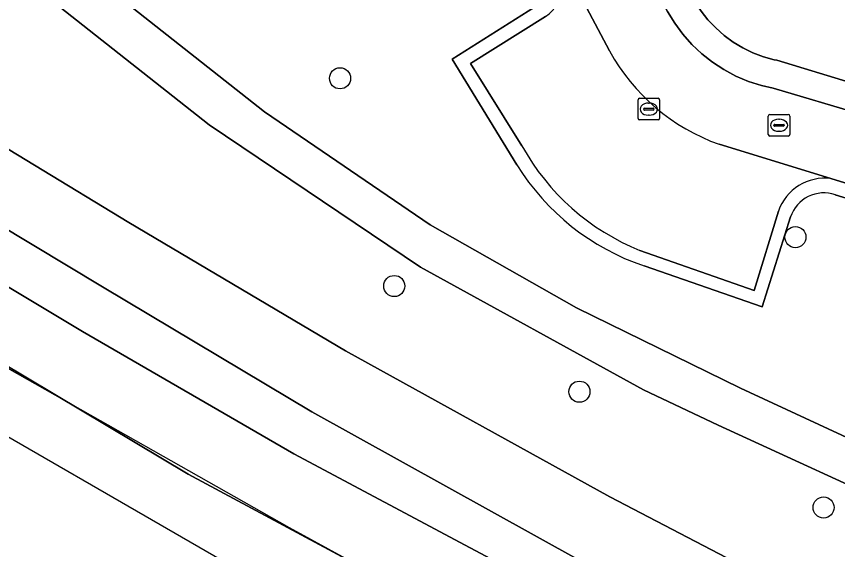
# Model space of a CAD drawing. Extents: x 160304 to 160955, y 383684 to 384161.
# Drawn here: x 160594.82 to 160632.85, y 383787.01 to 383811.69 of the extents above; entities that cross this region are included whole.
import ezdxf

# ---------------------------------------------------------------- set-up
doc = ezdxf.new("R2010")
doc.units = 0
for name, color, linetype in [('IMGEO_Boom', 7, 'Continuous'), ('IMGEO_Erf', 7, 'Continuous'), ('IMGEO_Geluidsscherm', 7, 'Continuous'), ('IMGEO_Greppel_droge_sloot', 7, 'Continuous'), ('IMGEO_Groenvoorziening', 7, 'Continuous'), ('IMGEO_Hek', 7, 'Continuous'), ('IMGEO_Kolk', 7, 'Continuous'), ('IMGEO_Parkeervlak_open', 7, 'Continuous'), ('IMGEO_Rijbaan_lokaal_open', 7, 'Continuous'), ('IMGEO_Rioolput', 7, 'Continuous'), ('IMGEO_Spoor', 7, 'Continuous'), ('IMGEO_Spoorbaan_halfverhard', 7, 'Continuous'), ('IMGEO_Voetpad_halfverhard', 7, 'Continuous'), ('IMGEO_Voetpad_open', 7, 'Continuous')]:
    doc.layers.add(name, color=color, linetype=linetype)

msp = doc.modelspace()

# ---------------------------------------------------------------- linework, layer by layer
at = {"layer": 'IMGEO_Boom'}
for centre in [(160609.809, 383808.824), (160630.901, 383801.472), (160612.317, 383799.208), (160620.896, 383794.316), (160632.204, 383788.956)]:
    msp.add_circle(centre, 0.489, dxfattribs=at)
at = {"layer": 'IMGEO_Erf'}
msp.add_lwpolyline([(160635.725, 383818.327), (160627.376, 383820.875), (160623.58, 383828.002), (160620.464, 383833.854), (160617.836, 383838.787), (160615.265, 383843.616), (160612.692, 383848.446), (160610.063, 383853.384), (160606.586, 383859.913), (160602.222, 383857.561), (160608.312, 383846.103), (160626.241, 383812.373), (160626.527, 383811.938), (160626.85, 383811.531), (160627.209, 383811.154), (160627.6, 383810.811), (160628.02, 383810.504), (160628.465, 383810.236), (160628.933, 383810.009), (160629.419, 383809.824), (160629.92, 383809.684), (160630.04, 383809.657), (160645.643, 383804.913)], dxfattribs=at)
at = {"layer": 'IMGEO_Geluidsscherm'}
msp.add_lwpolyline([(160686.759, 383750.625), (160672.482, 383756.393), (160653.695, 383764.318), (160642.524, 383769.565), (160635.042, 383773.22), (160627.624, 383777.076), (160617.821, 383782.347), (160607.466, 383788.015), (160594.035, 383795.602), (160580.76, 383803.54), (160572.05, 383809.071), (160553.954, 383820.743), (160544.153, 383827.521), (160532.965, 383835.794), (160524.208, 383842.242)], dxfattribs=at)
at = {"layer": 'IMGEO_Greppel_droge_sloot'}
msp.add_lwpolyline([(160508.125, 383858.628), (160524.459, 383849.529), (160553.11, 383828.476), (160556.064, 383826.306), (160564.334, 383820.679), (160580.761, 383810.015), (160598.802, 383799.175), (160608.496, 383793.387), (160620.915, 383786.51), (160639.606, 383776.783), (160648.339, 383772.659), (160662.889, 383766.429), (160684.972, 383756.649), (160685.542, 383758.679), (160664.695, 383768.884), (160649.742, 383775.545), (160640.34, 383780.06), (160622.299, 383789.443), (160610.062, 383796.203), (160600.019, 383802.155), (160582.534, 383812.776)], dxfattribs=at)
at = {"layer": 'IMGEO_Groenvoorziening'}
for points in [[(160512.051, 383860.483), (160527.152, 383851.99), (160555.752, 383830.697), (160558.345, 383828.766), (160565.781, 383823.661), (160582.534, 383812.776), (160600.019, 383802.155), (160610.062, 383796.203), (160622.299, 383789.443), (160640.34, 383780.06), (160649.742, 383775.545), (160664.695, 383768.884), (160685.542, 383758.679), (160684.972, 383756.649), (160697.446, 383751.712), (160700.343, 383760.526), (160696.112, 383762.451), (160684.565, 383767.367), (160636.545, 383788.535), (160627.316, 383792.767), (160623.864, 383794.407), (160613.532, 383800.088), (160603.749, 383806.669), (160564.231, 383837.826)], [(160696.927, 383750.364), (160675.193, 383758.971), (160661.749, 383764.724), (160655.075, 383767.71), (160647.362, 383771.271), (160620.042, 383784.846), (160607.663, 383791.435), (160597.881, 383797.106), (160578.989, 383808.416), (160563.225, 383818.641), (160554.68, 383824.697), (160551.794, 383826.847), (160518.879, 383851.372)], [(160518.879, 383851.372), (160551.794, 383826.847), (160554.68, 383824.697), (160563.225, 383818.641), (160578.989, 383808.416), (160597.881, 383797.106), (160607.663, 383791.435), (160620.042, 383784.846), (160647.362, 383771.271), (160655.075, 383767.71), (160661.749, 383764.724), (160675.193, 383758.971), (160696.927, 383750.364), (160697.446, 383751.712), (160684.972, 383756.649), (160662.889, 383766.429), (160648.339, 383772.659), (160639.606, 383776.783), (160620.915, 383786.51), (160608.496, 383793.387), (160598.802, 383799.175), (160580.761, 383810.015)], [(160516.388, 383848.334), (160538.124, 383832.102), (160541.052, 383829.915), (160555.671, 383819.702), (160576.781, 383806.013), (160602.773, 383790.505), (160631.682, 383774.998), (160638.53, 383771.35), (160639.44, 383770.934), (160653.965, 383764.288), (160661.81, 383760.699), (160688.357, 383750)], [(160592.198, 383828.52), (160589.078, 383820.852), (160606.303, 383807.27), (160613.979, 383802.041), (160620.758, 383798.197), (160628.361, 383794.476), (160636.045, 383790.923), (160677.55, 383772.608), (160678.007, 383772.445), (160678.477, 383772.323), (160678.955, 383772.244), (160679.439, 383772.208), (160679.924, 383772.215), (160680.407, 383772.266), (160680.883, 383772.359), (160681.349, 383772.495), (160681.801, 383772.671), (160682.235, 383772.888), (160682.649, 383773.142), (160683.038, 383773.432), (160683.399, 383773.756), (160683.73, 383774.111)], [(160618, 383804.82), (160615.008, 383809.705), (160618.813, 383812.118)], [(160665.712, 383793.418), (160632.749, 383803.427)], [(160630.676, 383802.405), (160629.354, 383798.245), (160623.888, 383800.142)]]:
    msp.add_lwpolyline(points, dxfattribs=at)
for centre, radius, start, end in [((160627.441, 383810.658), 11.1, 211.7326, 251.3333), ((160632.211, 383801.905), 1.614, 70.5198, 161.9673)]:
    msp.add_arc(centre, radius, start, end, dxfattribs=at)
at = {"layer": 'IMGEO_Hek'}
msp.add_lwpolyline([(160696.927, 383750.364), (160675.193, 383758.971), (160661.749, 383764.724), (160655.075, 383767.71), (160647.362, 383771.271), (160620.042, 383784.846), (160607.663, 383791.435), (160597.881, 383797.106), (160578.989, 383808.416), (160563.225, 383818.641), (160554.68, 383824.697), (160551.794, 383826.847)], dxfattribs=at)
at = {"layer": 'IMGEO_Kolk'}
for p, q in [((160629.643, 383806.224), (160629.643, 383807.076)), ((160629.718, 383807.15), (160630.57, 383807.15)), ((160630.131, 383806.93), (160630.156, 383806.93)), ((160630.644, 383807.076), (160630.644, 383806.224)), ((160629.902, 383806.644), (160629.902, 383806.656)), ((160630.34, 383806.607), (160629.942, 383806.607)), ((160629.945, 383806.693), (160630.343, 383806.693)), ((160630.386, 383806.656), (160630.386, 383806.644)), ((160630.57, 383806.15), (160629.718, 383806.15)), ((160630.154, 383806.37), (160630.129, 383806.37))]:
    msp.add_line(p, q, dxfattribs=at)
for points in [[(160629.643, 383806.224), (160629.643, 383807.076)], [(160629.718, 383807.15), (160630.57, 383807.15)], [(160630.644, 383807.076), (160630.644, 383806.224)], [(160630.57, 383806.15), (160629.718, 383806.15)]]:
    msp.add_lwpolyline(points, dxfattribs=at)
for centre, radius, start, end in [((160629.72, 383807.074), 0.0765, 91.552, 178.448), ((160629.72, 383807.074), 0.0765, 91.552, 178.448), ((160630.568, 383807.074), 0.0765, 1.552, 88.448), ((160630.568, 383807.074), 0.0765, 1.552, 88.448), ((160629.942, 383806.653), 0.0403, 85.8775, 175.7526), ((160629.939, 383806.643), 0.0366, 178.938, 274.7102), ((160630.343, 383806.65), 0.043, 264.8664, 352.4533), ((160630.347, 383806.655), 0.0386, 1.7309, 96.639), ((160629.72, 383806.226), 0.0765, 181.552, 268.448), ((160629.72, 383806.226), 0.0765, 181.552, 268.448), ((160630.568, 383806.226), 0.0765, 271.552, 358.448), ((160630.568, 383806.226), 0.0765, 271.552, 358.448)]:
    msp.add_arc(centre, radius, start, end, dxfattribs=at)
for centre, major_axis, ratio, start_param, end_param in [((160630.13, 383806.65), (-0.387, 0.002), 0.722429, 4.712389, 7.853982), ((160630.155, 383806.65), (-0.39, 0.002), 0.717154, 1.570796, 4.712389)]:
    msp.add_ellipse(centre, major_axis=major_axis, ratio=ratio, start_param=start_param, end_param=end_param, dxfattribs=at)
at = {"layer": 'IMGEO_Parkeervlak_open'}
for points in [[(160622.284, 383810.088), (160620.166, 383814.09)], [(160619.33, 383811.688), (160615.849, 383809.507), (160618.232, 383805.697)], [(160632.544, 383804.181), (160627.373, 383805.768)], [(160623.7, 383800.856), (160628.992, 383798.999), (160630.113, 383802.667)]]:
    msp.add_lwpolyline(points, dxfattribs=at)
for centre, radius, start, end in [((160618.051, 383813.482), 2.203, 305.4927, 346.9438), ((160630.542, 383814.659), 9.439, 208.9647, 250.3801), ((160627.787, 383810.981), 10.918, 208.9423, 248.0186), ((160632.258, 383801.931), 2.268, 82.7657, 161.0627)]:
    msp.add_arc(centre, radius, start, end, dxfattribs=at)
at = {"layer": 'IMGEO_Rijbaan_lokaal_open'}
msp.add_lwpolyline([(160627.373, 383805.768), (160632.544, 383804.181), (160639.862, 383801.938), (160648.47, 383799.311), (160649.444, 383802.481), (160642.055, 383804.752), (160629.871, 383808.362), (160629.33, 383808.487), (160628.728, 383808.68), (160628.145, 383808.926), (160627.587, 383809.224), (160627.058, 383809.57), (160626.562, 383809.961), (160626.103, 383810.396), (160625.684, 383810.87), (160625.31, 383811.379), (160624.982, 383811.92), (160616.002, 383828.924), (160613.121, 383827.402), (160620.166, 383814.09), (160622.284, 383810.088)], dxfattribs=at)
msp.add_arc((160630.542, 383814.659), 9.439, 208.9647, 250.3801, dxfattribs=at)
at = {"layer": 'IMGEO_Rioolput'}
for p, q in [((160623.609, 383806.971), (160623.609, 383807.823)), ((160623.684, 383807.897), (160624.536, 383807.897)), ((160624.097, 383807.677), (160624.122, 383807.677)), ((160624.61, 383807.823), (160624.61, 383806.971)), ((160623.868, 383807.391), (160623.868, 383807.403)), ((160624.306, 383807.354), (160623.908, 383807.354)), ((160623.911, 383807.44), (160624.309, 383807.44)), ((160624.352, 383807.403), (160624.352, 383807.391)), ((160624.536, 383806.897), (160623.684, 383806.897)), ((160624.12, 383807.117), (160624.095, 383807.117))]:
    msp.add_line(p, q, dxfattribs=at)
for points in [[(160623.609, 383806.971), (160623.609, 383807.823)], [(160623.684, 383807.897), (160624.536, 383807.897)], [(160624.61, 383807.823), (160624.61, 383806.971)], [(160624.536, 383806.897), (160623.684, 383806.897)]]:
    msp.add_lwpolyline(points, dxfattribs=at)
for centre, radius, start, end in [((160623.686, 383807.821), 0.0765, 91.552, 178.448), ((160623.686, 383807.821), 0.0765, 91.552, 178.448), ((160624.534, 383807.821), 0.0765, 1.552, 88.448), ((160624.534, 383807.821), 0.0765, 1.552, 88.448), ((160623.908, 383807.4), 0.0403, 85.8775, 175.7526), ((160623.905, 383807.39), 0.0366, 178.938, 274.7102), ((160624.309, 383807.397), 0.043, 264.8664, 352.4533), ((160624.313, 383807.402), 0.0386, 1.7309, 96.639), ((160623.686, 383806.973), 0.0765, 181.552, 268.448), ((160623.686, 383806.973), 0.0765, 181.552, 268.448), ((160624.534, 383806.973), 0.0765, 271.552, 358.448), ((160624.534, 383806.973), 0.0765, 271.552, 358.448)]:
    msp.add_arc(centre, radius, start, end, dxfattribs=at)
for centre, major_axis, ratio, start_param, end_param in [((160624.096, 383807.397), (-0.387, 0.002), 0.722429, 4.712389, 7.853982), ((160624.121, 383807.397), (-0.39, 0.002), 0.717154, 1.570796, 4.712389)]:
    msp.add_ellipse(centre, major_axis=major_axis, ratio=ratio, start_param=start_param, end_param=end_param, dxfattribs=at)
at = {"layer": 'IMGEO_Spoor'}
msp.add_lwpolyline([(160530.15, 383834.481), (160547.311, 383822.154), (160567.061, 383808.928), (160587.242, 383796.372), (160607.832, 383784.499), (160628.809, 383773.322), (160647.996, 383763.863), (160669.638, 383754.038), (160691.598, 383744.942), (160713.849, 383736.587), (160728.916, 383731.406), (160740.371, 383727.721), (160751.888, 383724.231), (160763.462, 383720.937), (160775.091, 383717.839), (160785.599, 383715.218), (160793.644, 383713.359)], dxfattribs=at)
at = {"layer": 'IMGEO_Spoorbaan_halfverhard'}
msp.add_lwpolyline([(160688.357, 383750), (160661.81, 383760.699), (160653.965, 383764.288), (160639.44, 383770.934), (160638.53, 383771.35), (160631.682, 383774.998), (160602.773, 383790.505), (160576.781, 383806.013), (160555.671, 383819.702), (160541.052, 383829.915), (160538.124, 383832.102), (160516.388, 383848.334)], dxfattribs=at)
at = {"layer": 'IMGEO_Voetpad_halfverhard'}
for points in [[(160587.546, 383868.946), (160567.255, 383845.98), (160567.181, 383845.905), (160566.724, 383845.485), (160566.231, 383845.107), (160565.706, 383844.775), (160565.154, 383844.491), (160564.578, 383844.257), (160563.984, 383844.076), (160563.376, 383843.949), (160564.231, 383837.826), (160603.749, 383806.669), (160613.532, 383800.088), (160623.864, 383794.407), (160627.316, 383792.767), (160636.545, 383788.535), (160684.565, 383767.367)], [(160683.73, 383774.111), (160683.399, 383773.756), (160683.038, 383773.432), (160682.649, 383773.142), (160682.235, 383772.888), (160681.801, 383772.671), (160681.349, 383772.495), (160680.883, 383772.359), (160680.407, 383772.266), (160679.924, 383772.215), (160679.439, 383772.208), (160678.955, 383772.244), (160678.477, 383772.323), (160678.007, 383772.445), (160677.55, 383772.608), (160636.045, 383790.923), (160628.361, 383794.476), (160620.758, 383798.197), (160613.979, 383802.041), (160606.303, 383807.27), (160589.078, 383820.852)]]:
    msp.add_lwpolyline(points, dxfattribs=at)
at = {"layer": 'IMGEO_Voetpad_open'}
for points in [[(160602.642, 383865.533), (160601.409, 383861.36), (160601.21, 383860.668), (160601.074, 383859.962), (160601.001, 383859.246), (160600.993, 383858.527), (160601.049, 383857.809), (160601.168, 383857.1), (160601.204, 383856.942), (160607.23, 383845.532), (160614.718, 383831.355), (160616.002, 383828.924), (160624.982, 383811.92), (160625.31, 383811.379), (160625.684, 383810.87), (160626.103, 383810.396), (160626.562, 383809.961), (160627.058, 383809.57), (160627.587, 383809.224), (160628.145, 383808.926), (160628.728, 383808.68), (160629.33, 383808.487), (160629.871, 383808.362), (160642.055, 383804.752)], [(160687.175, 383797.44), (160683.302, 383798.622), (160681.863, 383793.899), (160647.349, 383804.394), (160645.643, 383804.913), (160630.04, 383809.657), (160629.92, 383809.684), (160629.419, 383809.824), (160628.933, 383810.009), (160628.465, 383810.236), (160628.02, 383810.504), (160627.6, 383810.811), (160627.209, 383811.154), (160626.85, 383811.531), (160626.527, 383811.938), (160626.241, 383812.373), (160608.312, 383846.103), (160602.222, 383857.561), (160606.586, 383859.913), (160605.024, 383862.845)], [(160618.813, 383812.118), (160615.008, 383809.705), (160618, 383804.82)], [(160618.232, 383805.697), (160615.849, 383809.507), (160619.33, 383811.688)], [(160651.135, 383798.527), (160648.47, 383799.311), (160639.862, 383801.938), (160632.544, 383804.181)], [(160632.749, 383803.427), (160665.712, 383793.418)], [(160630.113, 383802.667), (160628.992, 383798.999), (160623.7, 383800.856)], [(160623.888, 383800.142), (160629.354, 383798.245), (160630.676, 383802.405)]]:
    msp.add_lwpolyline(points, dxfattribs=at)
for centre, radius, start, end in [((160618.051, 383813.482), 2.203, 305.4927, 346.9438), ((160627.787, 383810.981), 10.918, 208.9423, 248.0186), ((160627.441, 383810.658), 11.1, 211.7326, 251.3333), ((160632.258, 383801.931), 2.268, 82.7657, 161.0627), ((160632.211, 383801.905), 1.614, 70.5198, 161.9673)]:
    msp.add_arc(centre, radius, start, end, dxfattribs=at)

doc.saveas('drawing.dxf')
